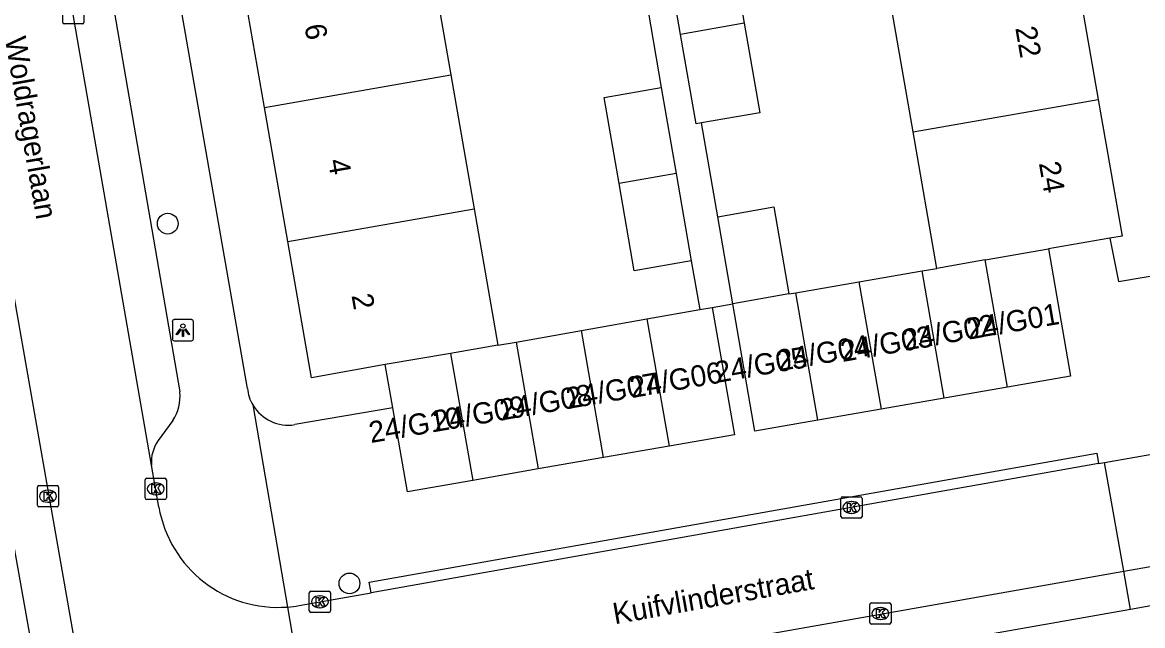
# Model space of a CAD drawing. Extents: x 162880 to 165536, y 384011 to 385179.
# Drawn here: x 164110 to 164162.8, y 384621.6 to 384650.1 of the extents above; entities that cross this region are included whole.
import ezdxf

# ---------------------------------------------------------------- set-up
doc = ezdxf.new("R2010")
doc.units = 0
for name, color, linetype in [('IMGEO_Boom', 7, 'Continuous'), ('IMGEO_Kolk', 7, 'Continuous'), ('IMGEO_Lichtpunt', 7, 'Continuous'), ('IMGEO_Openbare_ruimte_label', 7, 'Continuous'), ('IMGEO_Pand', 7, 'Continuous'), ('IMGEO_Pand_nummerreeks', 7, 'Continuous'), ('IMGEO_Parkeervlak_open', 7, 'Continuous'), ('IMGEO_Rijbaan_lokaal_open', 7, 'Continuous'), ('IMGEO_Voetpad_open', 7, 'Continuous')]:
    doc.layers.add(name, color=color, linetype=linetype)

msp = doc.modelspace()

# ---------------------------------------------------------------- linework, layer by layer
at = {"layer": 'IMGEO_Boom'}
for centre in [(164116.893, 384640.574), (164125.458, 384623.625)]:
    msp.add_circle(centre, 0.489, dxfattribs=at)
at = {"layer": 'IMGEO_Kolk'}
for p, q in [((164111.943, 384650.055), (164111.943, 384650.907)), ((164112.944, 384650.907), (164112.944, 384650.055)), ((164112.87, 384649.981), (164112.018, 384649.981)), ((164115.827, 384627.653), (164115.827, 384628.505)), ((164115.902, 384628.579), (164116.754, 384628.579)), ((164116.828, 384628.505), (164116.828, 384627.653)), ((164110.749, 384627.305), (164110.749, 384628.157)), ((164110.824, 384628.231), (164111.676, 384628.231)), ((164111.237, 384628.011), (164111.262, 384628.011)), ((164111.75, 384628.157), (164111.75, 384627.305)), ((164116.315, 384628.359), (164116.34, 384628.359)), ((164111.26, 384627.451), (164111.235, 384627.451)), ((164116.754, 384627.579), (164115.902, 384627.579)), ((164116.338, 384627.799), (164116.313, 384627.799)), ((164148.617, 384626.778), (164148.617, 384627.63)), ((164148.692, 384627.704), (164149.544, 384627.704)), ((164149.105, 384627.484), (164149.13, 384627.484)), ((164149.618, 384627.63), (164149.618, 384626.778)), ((164111.676, 384627.231), (164110.824, 384627.231)), ((164149.128, 384626.924), (164149.103, 384626.924)), ((164149.544, 384626.704), (164148.692, 384626.704)), ((164123.564, 384622.332), (164123.564, 384623.184)), ((164123.639, 384623.258), (164124.491, 384623.258)), ((164124.565, 384623.184), (164124.565, 384622.332)), ((164124.052, 384623.038), (164124.077, 384623.038)), ((164150.055, 384622.707), (164150.907, 384622.707)), ((164124.491, 384622.258), (164123.639, 384622.258)), ((164124.075, 384622.478), (164124.05, 384622.478)), ((164149.98, 384621.781), (164149.98, 384622.633)), ((164150.468, 384622.487), (164150.493, 384622.487)), ((164150.981, 384622.633), (164150.981, 384621.781)), ((164150.907, 384621.707), (164150.055, 384621.707)), ((164150.491, 384621.927), (164150.466, 384621.927))]:
    msp.add_line(p, q, dxfattribs=at)
for points in [[(164111.943, 384650.055), (164111.943, 384650.907)], [(164112.944, 384650.907), (164112.944, 384650.055)], [(164112.87, 384649.981), (164112.018, 384649.981)], [(164115.827, 384627.653), (164115.827, 384628.505)], [(164115.902, 384628.579), (164116.754, 384628.579)], [(164116.828, 384628.505), (164116.828, 384627.653)], [(164110.749, 384627.305), (164110.749, 384628.157)], [(164110.824, 384628.231), (164111.676, 384628.231)], [(164111.75, 384628.157), (164111.75, 384627.305)], [(164116.148, 384628.279), (164116.271, 384628.279), (164116.271, 384628.128), (164116.401, 384628.279), (164116.565, 384628.279), (164116.419, 384628.128), (164116.572, 384627.879), (164116.42, 384627.879), (164116.335, 384628.043), (164116.271, 384627.976), (164116.271, 384627.879), (164116.148, 384627.879), (164116.148, 384628.279)], [(164111.07, 384627.931), (164111.193, 384627.931), (164111.193, 384627.78), (164111.323, 384627.931), (164111.487, 384627.931), (164111.341, 384627.78), (164111.494, 384627.531), (164111.342, 384627.531), (164111.257, 384627.695), (164111.193, 384627.628), (164111.193, 384627.531), (164111.07, 384627.531), (164111.07, 384627.931)], [(164116.754, 384627.579), (164115.902, 384627.579)], [(164148.617, 384626.778), (164148.617, 384627.63)], [(164148.692, 384627.704), (164149.544, 384627.704)], [(164148.938, 384627.404), (164149.061, 384627.404), (164149.061, 384627.253), (164149.191, 384627.404), (164149.355, 384627.404), (164149.209, 384627.253), (164149.362, 384627.004), (164149.21, 384627.004), (164149.125, 384627.168), (164149.061, 384627.101), (164149.061, 384627.004), (164148.938, 384627.004), (164148.938, 384627.404)], [(164149.618, 384627.63), (164149.618, 384626.778)], [(164111.676, 384627.231), (164110.824, 384627.231)], [(164149.544, 384626.704), (164148.692, 384626.704)], [(164123.564, 384622.332), (164123.564, 384623.184)], [(164123.639, 384623.258), (164124.491, 384623.258)], [(164124.565, 384623.184), (164124.565, 384622.332)], [(164123.885, 384622.958), (164124.008, 384622.958), (164124.008, 384622.807), (164124.138, 384622.958), (164124.302, 384622.958), (164124.156, 384622.807), (164124.309, 384622.558), (164124.157, 384622.558), (164124.072, 384622.722), (164124.008, 384622.655), (164124.008, 384622.558), (164123.885, 384622.558), (164123.885, 384622.958)], [(164150.055, 384622.707), (164150.907, 384622.707)], [(164124.491, 384622.258), (164123.639, 384622.258)], [(164149.98, 384621.781), (164149.98, 384622.633)], [(164150.301, 384622.407), (164150.424, 384622.407), (164150.424, 384622.256), (164150.554, 384622.407), (164150.718, 384622.407), (164150.572, 384622.256), (164150.725, 384622.007), (164150.573, 384622.007), (164150.488, 384622.171), (164150.424, 384622.104), (164150.424, 384622.007), (164150.301, 384622.007), (164150.301, 384622.407)], [(164150.981, 384622.633), (164150.981, 384621.781)], [(164150.907, 384621.707), (164150.055, 384621.707)]]:
    msp.add_lwpolyline(points, dxfattribs=at)
for centre, start, end in [((164112.02, 384650.057), 181.552, 268.448), ((164112.02, 384650.057), 181.552, 268.448), ((164112.868, 384650.057), 271.552, 358.448), ((164112.868, 384650.057), 271.552, 358.448), ((164115.904, 384628.503), 91.552, 178.448), ((164115.904, 384628.503), 91.552, 178.448), ((164116.752, 384628.503), 1.552, 88.448), ((164116.752, 384628.503), 1.552, 88.448), ((164110.826, 384628.155), 91.552, 178.448), ((164110.826, 384628.155), 91.552, 178.448), ((164111.674, 384628.155), 1.552, 88.448), ((164111.674, 384628.155), 1.552, 88.448), ((164115.904, 384627.655), 181.552, 268.448), ((164115.904, 384627.655), 181.552, 268.448), ((164116.752, 384627.655), 271.552, 358.448), ((164116.752, 384627.655), 271.552, 358.448), ((164148.694, 384627.628), 91.552, 178.448), ((164148.694, 384627.628), 91.552, 178.448), ((164149.542, 384627.628), 1.552, 88.448), ((164149.542, 384627.628), 1.552, 88.448), ((164110.826, 384627.307), 181.552, 268.448), ((164110.826, 384627.307), 181.552, 268.448), ((164111.674, 384627.307), 271.552, 358.448), ((164111.674, 384627.307), 271.552, 358.448), ((164148.694, 384626.78), 181.552, 268.448), ((164148.694, 384626.78), 181.552, 268.448), ((164149.542, 384626.78), 271.552, 358.448), ((164149.542, 384626.78), 271.552, 358.448), ((164123.641, 384623.182), 91.552, 178.448), ((164123.641, 384623.182), 91.552, 178.448), ((164124.489, 384623.182), 1.552, 88.448), ((164124.489, 384623.182), 1.552, 88.448), ((164150.057, 384622.631), 91.552, 178.448), ((164150.057, 384622.631), 91.552, 178.448), ((164150.905, 384622.631), 1.552, 88.448), ((164150.905, 384622.631), 1.552, 88.448), ((164123.641, 384622.334), 181.552, 268.448), ((164123.641, 384622.334), 181.552, 268.448), ((164124.489, 384622.334), 271.552, 358.448), ((164124.489, 384622.334), 271.552, 358.448), ((164150.057, 384621.783), 181.552, 268.448), ((164150.057, 384621.783), 181.552, 268.448), ((164150.905, 384621.783), 271.552, 358.448), ((164150.905, 384621.783), 271.552, 358.448)]:
    msp.add_arc(centre, 0.0765, start, end, dxfattribs=at)
for centre, major_axis, ratio, start_param, end_param in [((164111.236, 384627.731), (-0.387, 0.002), 0.722429, 4.712389, 7.853982), ((164111.261, 384627.731), (-0.39, 0.002), 0.717154, 1.570796, 4.712389), ((164116.314, 384628.079), (-0.387, 0.002), 0.722429, 4.712389, 7.853982), ((164116.339, 384628.079), (-0.39, 0.002), 0.717154, 1.570796, 4.712389), ((164149.104, 384627.204), (-0.387, 0.002), 0.722429, 4.712389, 7.853982), ((164149.129, 384627.204), (-0.39, 0.002), 0.717154, 1.570796, 4.712389), ((164124.051, 384622.758), (-0.387, 0.002), 0.722429, 4.712389, 7.853982), ((164124.076, 384622.758), (-0.39, 0.002), 0.717154, 1.570796, 4.712389), ((164150.467, 384622.207), (-0.387, 0.002), 0.722429, 4.712389, 7.853982), ((164150.492, 384622.207), (-0.39, 0.002), 0.717154, 1.570796, 4.712389)]:
    msp.add_ellipse(centre, major_axis=major_axis, ratio=ratio, start_param=start_param, end_param=end_param, dxfattribs=at)
at = {"layer": 'IMGEO_Lichtpunt'}
for p, q in [((164117.109, 384635.956), (164117.109, 384635.149)), ((164117.109, 384635.956), (164117.109, 384635.149)), ((164118.011, 384636.051), (164117.203, 384636.051)), ((164118.011, 384636.051), (164117.203, 384636.051)), ((164118.105, 384635.149), (164118.105, 384635.956)), ((164118.105, 384635.149), (164118.105, 384635.956)), ((164117.203, 384635.055), (164118.011, 384635.055)), ((164117.203, 384635.055), (164118.011, 384635.055))]:
    msp.add_line(p, q, dxfattribs=at)
for points in [[(164117.483, 384635.62), (164117.522, 384635.592), (164117.334, 384635.33), (164117.296, 384635.357), (164117.483, 384635.62)], [(164117.585, 384635.572), (164117.632, 384635.572), (164117.632, 384635.25), (164117.585, 384635.25), (164117.585, 384635.572)], [(164117.695, 384635.592), (164117.733, 384635.619), (164117.92, 384635.357), (164117.881, 384635.329), (164117.695, 384635.592)]]:
    msp.add_lwpolyline(points, dxfattribs=at)
msp.add_circle((164117.608, 384635.754), 0.0994, dxfattribs=at)
for centre, start, end in [((164117.203, 384635.956), 90, 180), ((164117.203, 384635.956), 90, 180), ((164118.011, 384635.956), 0, 90), ((164118.011, 384635.956), 0, 90), ((164117.203, 384635.149), 180, 270), ((164117.203, 384635.149), 180, 270), ((164118.011, 384635.149), 270, 0), ((164118.011, 384635.149), 270, 360)]:
    msp.add_arc(centre, 0.0946, start, end, dxfattribs=at)
at = {"layer": 'IMGEO_Pand'}
for points in [[(164129.128, 384653.888), (164130.229, 384647.579)], [(164140.606, 384653.731), (164143.331, 384654.206), (164144.062, 384650.018)], [(164141.065, 384649.493), (164140.333, 384653.683), (164140.606, 384653.731)], [(164159.65, 384652.748), (164160.752, 384646.428)], [(164121.448, 384646.043), (164120.347, 384652.351)], [(164152.023, 384644.899), (164150.921, 384651.219)], [(164144.062, 384650.018), (164141.065, 384649.493)], [(164144.062, 384650.018), (164144.799, 384645.799), (164142.055, 384645.32)], [(164142.055, 384645.32), (164141.801, 384645.276), (164141.065, 384649.493)], [(164121.448, 384646.043), (164130.229, 384647.579)], [(164130.229, 384647.579), (164131.329, 384641.271)], [(164138.161, 384642.466), (164137.454, 384646.518), (164140.144, 384646.987)], [(164140.144, 384646.987), (164140.851, 384642.937)], [(164152.023, 384644.899), (164160.752, 384646.428)], [(164160.752, 384646.428), (164161.875, 384639.99), (164161.291, 384639.888)], [(164122.548, 384639.735), (164121.448, 384646.043)], [(164153.145, 384638.467), (164152.023, 384644.899)], [(164140.851, 384642.937), (164138.161, 384642.466)], [(164140.851, 384642.937), (164141.569, 384638.821)], [(164141.569, 384638.821), (164138.879, 384638.352), (164138.161, 384642.466)], [(164122.548, 384639.735), (164131.329, 384641.271)], [(164131.329, 384641.271), (164132.45, 384634.844)], [(164142.817, 384640.9), (164145.455, 384641.36), (164146.169, 384637.264)], [(164143.523, 384636.803), (164142.817, 384640.9)], [(164127.14, 384633.931), (164123.669, 384633.312), (164122.548, 384639.735)], [(164161.291, 384639.888), (164158.403, 384639.385)], [(164155.421, 384638.864), (164158.403, 384639.385)], [(164158.403, 384639.385), (164159.443, 384633.395), (164156.466, 384632.876)], [(164155.421, 384638.864), (164153.145, 384638.467)], [(164156.466, 384632.876), (164155.421, 384638.864)], [(164149.466, 384637.833), (164152.444, 384638.346)], [(164152.444, 384638.346), (164153.145, 384638.467)], [(164153.489, 384632.356), (164152.444, 384638.346)], [(164146.488, 384637.319), (164149.466, 384637.833)], [(164149.466, 384637.833), (164150.512, 384631.837)], [(164146.169, 384637.264), (164143.523, 384636.803)], [(164146.169, 384637.264), (164146.488, 384637.319)], [(164147.535, 384631.317), (164146.488, 384637.319)], [(164139.473, 384636.086), (164141.969, 384636.527)], [(164142.555, 384636.631), (164143.602, 384630.631), (164140.519, 384630.093)], [(164141.969, 384636.527), (164142.555, 384636.631)], [(164147.535, 384631.317), (164144.558, 384630.798), (164143.523, 384636.803)], [(164136.391, 384635.541), (164139.473, 384636.086)], [(164139.473, 384636.086), (164140.519, 384630.093)], [(164133.309, 384634.996), (164136.391, 384635.541)], [(164137.435, 384629.555), (164136.391, 384635.541)], [(164132.45, 384634.844), (164130.225, 384634.461)], [(164132.45, 384634.844), (164133.309, 384634.996)], [(164133.309, 384634.996), (164134.352, 384629.018)], [(164130.225, 384634.461), (164127.14, 384633.931)], [(164130.225, 384634.461), (164131.268, 384628.48)], [(164127.496, 384631.89), (164127.14, 384633.931)], [(164156.466, 384632.876), (164153.489, 384632.356)], [(164153.489, 384632.356), (164150.512, 384631.837)], [(164131.268, 384628.48), (164128.185, 384627.942), (164127.496, 384631.89)], [(164150.512, 384631.837), (164147.535, 384631.317)], [(164140.519, 384630.093), (164137.435, 384629.555)], [(164137.435, 384629.555), (164134.352, 384629.018)], [(164134.352, 384629.018), (164131.268, 384628.48)]]:
    msp.add_lwpolyline(points, dxfattribs=at)
at = {"layer": 'IMGEO_Parkeervlak_open'}
msp.add_lwpolyline([(164162.275, 384622.404), (164161.956, 384624.201)], dxfattribs=at)
at = {"layer": 'IMGEO_Rijbaan_lokaal_open'}
for points in [[(164116.13, 384629.198), (164104.857, 384693.889)], [(164107.592, 384648.701), (164117.259, 384593.73)], [(164161.048, 384629.318), (164163.903, 384629.825)], [(164116.474, 384627.225), (164116.13, 384629.198)], [(164160.767, 384629.268), (164126.479, 384623.185)], [(164160.767, 384629.268), (164161.048, 384629.318)], [(164161.956, 384624.201), (164161.048, 384629.318)], [(164161.956, 384624.201), (164164.811, 384624.706)], [(164126.024, 384617.854), (164161.956, 384624.201)], [(164123.09, 384622.584), (164126.479, 384623.185)], [(164122.535, 384622.513), (164123.42, 384617.349)]]:
    msp.add_lwpolyline(points, dxfattribs=at)
for centre, radius, start, end in [((164122.093, 384628.199), 5.703, 189.8294, 274.4455), ((164122.05, 384628.507), 6.014, 274.6237, 279.9566)]:
    msp.add_arc(centre, radius, start, end, dxfattribs=at)
at = {"layer": 'IMGEO_Voetpad_open'}
for points in [[(164104.762, 384706.125), (164117.463, 384632.646)], [(164120.649, 384632.808), (164115.111, 384664.558)], [(164139.412, 384651.338), (164140.144, 384646.987)], [(164142.817, 384640.9), (164142.055, 384645.32)], [(164114.595, 384597.657), (164106.294, 384644.165)], [(164161.291, 384639.888), (164161.697, 384637.855), (164164.12, 384638.259)], [(164141.569, 384638.821), (164141.969, 384636.527)], [(164142.555, 384636.631), (164143.523, 384636.803)], [(164120.903, 384632.035), (164122.535, 384622.513)], [(164127.496, 384631.89), (164122.883, 384631.106)], [(164117.139, 384631.301), (164116.449, 384630.365)], [(164126.479, 384623.185), (164126.39, 384623.677), (164160.679, 384629.755), (164160.767, 384629.268)], [(164165.13, 384622.908), (164162.275, 384622.404)], [(164162.275, 384622.404), (164129.576, 384616.64)]]:
    msp.add_lwpolyline(points, dxfattribs=at)
for centre, radius, start, end in [((164122.577, 384633.013), 1.939, 186.077, 210.303), ((164115.375, 384632.438), 2.099, 327.2122, 5.6996), ((164122.569, 384633.011), 1.93, 210.3597, 279.3691), ((164117.852, 384629.354), 1.729, 144.2307, 185.1926)]:
    msp.add_arc(centre, radius, start, end, dxfattribs=at)

# ---------------------------------------------------------------- texts
at = {"layer": 'IMGEO_Openbare_ruimte_label'}
for s, rotation, p in [('Woldragerlaan', 279.9051, (164109.214, 384649.292)), ('Kuifvlinderstraat', 10.0179, (164137.961, 384621.698))]:
    msp.add_text(s, height=1, rotation=rotation, dxfattribs=at).set_placement(p)
at = {"layer": 'IMGEO_Pand_nummerreeks'}
for s, rotation, p in [('6', 279.8963, (164123.332, 384649.902)), ('22', 279.8943, (164156.835, 384649.794)), ('4', 279.8963, (164124.441, 384643.548)), ('24', 279.8943, (164157.947, 384643.424)), ('2', 279.8963, (164125.55, 384637.196)), ('24/G01', 9.8077, (164154.648, 384635.108)), ('24/G02', 9.8968, (164151.632, 384634.59)), ('24/G03', 9.8077, (164148.689, 384634.055)), ('24/G04', 9.8077, (164145.704, 384633.618)), ('24/G05', 9.8077, (164142.772, 384633.07)), ('24/G06', 9.809, (164138.765, 384632.356)), ('24/G07', 9.8077, (164135.76, 384631.842)), ('24/G08', 9.8077, (164132.633, 384631.302)), ('24/G09', 9.8077, (164129.496, 384630.76)), ('24/G10', 9.8077, (164126.463, 384630.235))]:
    msp.add_text(s, height=1, rotation=rotation, dxfattribs=at).set_placement(p)

doc.saveas('drawing.dxf')
